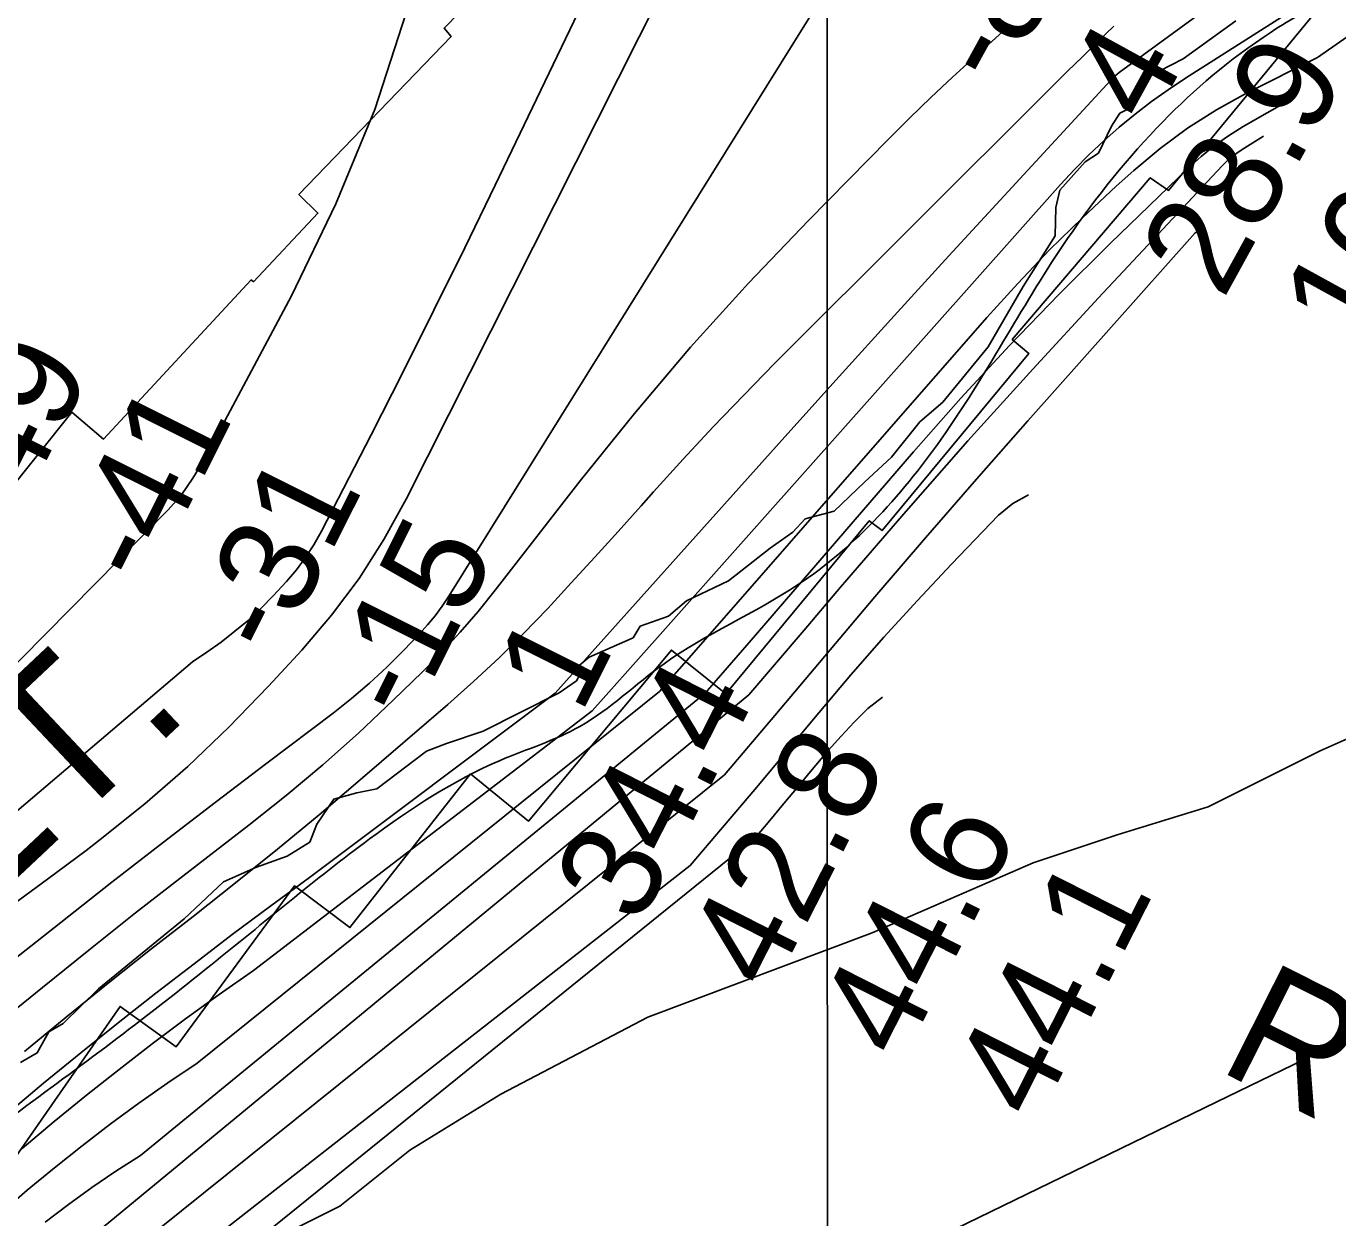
# Model space of a CAD drawing. Extents: x 3271442 to 3309282, y 752266 to 777610.
# Drawn here: x 3290779 to 3291666, y 763821 to 764627 of the extents above; entities that cross this region are included whole.
import ezdxf

# ---------------------------------------------------------------- set-up
doc = ezdxf.new("R2010")
doc.units = 0
for name, color, linetype in [('V-GRID-MAJR', 7, 'Continuous'), ('V-RIVR-EDGE', 7, 'Continuous'), ('V-RIVR-RANG', 7, 'Continuous'), ('V-RIVR-RANG-IDEN', 7, 'Continuous'), ('V-RRAP-FSHR', 7, 'Continuous'), ('V-RRAP-RVMT', 7, 'Continuous'), ('V-RRAP-RVMT-IDEN', 7, 'Continuous'), ('V-SITE-VEGE', 7, 'Continuous'), ('V-TOPO-DPTH', 7, 'Continuous'), ('V-TOPO-MAJR', 7, 'Continuous'), ('V-TOPO-MINR', 7, 'Continuous'), ('V-TOPO-WATR', 7, 'Continuous'), ('V-WETL-SWMP', 7, 'Continuous')]:
    doc.layers.add(name, color=color, linetype=linetype)

msp = doc.modelspace()

# ---------------------------------------------------------------- linework, layer by layer
at = {"layer": 'V-GRID-MAJR'}
msp.add_spline([(3291322.68, 757646.23), (3291320.92, 763704.69), (3291319.16, 769766.62), (3291317.39, 775828.58), (3291317.39, 775832.01)], degree=3, dxfattribs=at)
at = {"layer": 'V-RIVR-EDGE'}
for points in [[(3290975.83, 764087.34), (3290987.17, 764104.26), (3291002.83, 764108.57), (3291016.31, 764111.15), (3291049.84, 764136.71), (3291063.33, 764141.89), (3291088.13, 764150.09), (3291139.48, 764176.04), (3291151.24, 764184.27), (3291153.42, 764187.74), (3291153.01, 764194.7), (3291159.97, 764200.33), (3291189.56, 764213.3), (3291194.37, 764221.11), (3291213.51, 764228.02), (3291225.7, 764238.42), (3291253.99, 764251.83), (3291282.3, 764273.93), (3291297.54, 764284.76), (3291305.82, 764293.86), (3291325.4, 764299.03), (3291345.87, 764318.54), (3291364.17, 764335.45), (3291383.36, 764359.31), (3291399.04, 764372.74), (3291429.56, 764410.05), (3291453.13, 764450.85), (3291474.95, 764485.14), (3291475.43, 764504.26), (3291478.07, 764515.99), (3291495.07, 764535.08), (3291504.21, 764541.14), (3291512.95, 764559.38), (3291518.62, 764568.05), (3291527.33, 764572.38), (3291534.33, 764590.62), (3291545.65, 764596.68), (3291561.31, 764604.9), (3291597.02, 764630.45)], [(3290775.47, 763926.13), (3290786.79, 763932.62), (3290794.65, 763946.95), (3290804.23, 763952.58), (3290828.19, 763975.99), (3290886.12, 764023.23), (3290912.7, 764048.37), (3290934.89, 764058.32), (3290955.78, 764065.65), (3290971.01, 764075.18), (3290975.83, 764087.34)]]:
    msp.add_lwpolyline(points, dxfattribs=at)
at = {"layer": 'V-RRAP-FSHR'}
msp.add_spline([(3289175.29, 762139.24), (3289199.42, 762153.42), (3289238.78, 762167.31), (3289290.78, 762181.41), (3289361.33, 762211.47), (3289422.74, 762245.58), (3289515.55, 762307.77), (3289579.91, 762382.16), (3289624.81, 762451.54), (3289672.32, 762536.12), (3289709.18, 762613.43), (3289742.72, 762696.07), (3289778.16, 762754.9), (3289819.53, 762799.05), (3289911.37, 762921.92), (3289994.15, 763031.19), (3290081.23, 763125.2), (3290188.83, 763225.81), (3290291.39, 763333.07), (3290344.49, 763399.52), (3290388.71, 763467.2), (3290474.09, 763575.32), (3290571.03, 763693.18), (3290669.81, 763810.12), (3290775.65, 763894.02), (3290904.09, 763991.91), (3291011.39, 764077.28), (3291099.77, 764130.44), (3291153.65, 764153.45), (3291210.45, 764195.78), (3291300.74, 764249.03), (3291400.46, 764351.43), (3291483.31, 764483.33), (3291547.71, 764562.33), (3291620.77, 764622.94), (3291661.95, 764638.83), (3291706.23, 764608.33), (3291755.42, 764603.5), (3291805.88, 764628.53)], degree=3, dxfattribs=at)
at = {"layer": 'V-RRAP-RVMT'}
for points in [[(3290932.92, 764453.93), (3290976.46, 764500.57), (3290963.66, 764513.01), (3291066.57, 764620.03), (3291061.78, 764625.46), (3291172.78, 764739.18), (3291176.32, 764736.81), (3291249.55, 764818.41), (3291270.07, 764802), (3291287.72, 764820.62), (3291323.78, 764785.48)], [(3291650.65, 764636.14), (3291551.5, 764515.89), (3291539.14, 764524.42), (3291445.85, 764415.1), (3291457.06, 764405.58), (3291357.89, 764285.82), (3291349.19, 764292.52), (3291252.23, 764175.47), (3291215.48, 764204.98), (3291118.96, 764089.39), (3291079.66, 764121.31), (3290998.12, 764017.4), (3290960.67, 764045.55), (3290880.63, 763936.65), (3290842.78, 763964.05), (3290765.31, 763852.39)], [(3290717.03, 764249.68), (3290810.18, 764365.9), (3290831.59, 764347.68), (3290931.43, 764455.28), (3290932.92, 764453.93)]]:
    msp.add_lwpolyline(points, dxfattribs=at)
at = {"layer": 'V-SITE-VEGE'}
msp.add_lwpolyline([(3290953.49, 763810.05), (3290991.36, 763829), (3291038.69, 763866.9), (3291100.23, 763904.8), (3291199.63, 763956.9), (3291351.09, 764013.75), (3291459.96, 764061.12), (3291516.76, 764080.07), (3291578.29, 764099.02), (3291654.03, 764136.91), (3291696.63, 764155.86), (3291753.43, 764184.28), (3291786.56, 764203.23), (3291838.63, 764231.66), (3291942.77, 764359.56), (3292009.03, 764482.72), (3292037.43, 764534.83), (3292056.37, 764553.78), (3292075.3, 764558.52), (3292094.23, 764553.78), (3292110.55, 764530.56)], dxfattribs=at)
at = {"layer": 'V-TOPO-DPTH'}
for p, q in [((3291652.16, 764605.73), (3291604.26, 764581.54)), ((3291604.26, 764581.54), (3291583.99, 764570.27)), ((3291583.99, 764570.27), (3291564.41, 764557.98)), ((3291564.41, 764557.98), (3291545.87, 764544.17)), ((3291545.87, 764544.17), (3291528.02, 764529.35)), ((3291528.02, 764529.35), (3291516.2, 764518.71)), ((3291516.2, 764518.71), (3291493.37, 764497.41)), ((3291493.37, 764497.41), (3291471.07, 764475.59)), ((3291471.07, 764475.59), (3291449.56, 764452.98)), ((3291449.56, 764452.98), (3291428.58, 764429.85)), ((3291428.58, 764429.85), (3291228.93, 764201.69)), ((3291228.93, 764201.69), (3291207.3, 764177.05)), ((3291207.3, 764177.05), (3290894.79, 763925.72)), ((3290894.79, 763925.72), (3290874.99, 763912.3)), ((3290874.99, 763912.3), (3290855.41, 763898.57)), ((3290855.41, 763898.57), (3290836.16, 763884.38)), ((3290836.16, 763884.38), (3290817.12, 763869.89)), ((3290817.12, 763869.89), (3290798.44, 763854.95)), ((3290798.44, 763854.95), (3290780.02, 763839.71)), ((3290780.02, 763839.71), (3290761.97, 763824.02))]:
    msp.add_line(p, q, dxfattribs=at)
for points in [[(3291010.36, 764934.8), (3291021.84, 764929.2), (3291032.47, 764919.5), (3291083.79, 764838.55), (3291053.88, 764702.86), (3291036.24, 764636.01), (3291015.07, 764570.46), (3290988.6, 764506.87), (3290958.6, 764444.57), (3290899.09, 764332.97), (3290892.01, 764321.22), (3290884.18, 764310.07), (3290875.23, 764299.8), (3290344.55, 763762)], [(3290344.55, 763762), (3290875.23, 764299.8), (3290884.18, 764310.07), (3290892.01, 764321.22), (3290899.09, 764332.97), (3290958.6, 764444.57), (3290988.6, 764506.87), (3291015.07, 764570.46), (3291036.24, 764636.01), (3291053.88, 764702.86), (3291083.79, 764838.55), (3291032.47, 764919.5), (3291021.84, 764929.2), (3291010.36, 764934.8)], [(3292170.41, 764778.02), (3292058.18, 764763.99), (3292000.32, 764756.98), (3291914.4, 764734.18), (3291842.5, 764714.89), (3291758.33, 764679.82), (3291652.16, 764605.73)], [(3290395.89, 763775.62), (3290891.68, 764197), (3290901.45, 764203.66), (3290911.11, 764210.48), (3290920.45, 764217.7), (3290929.49, 764225.27), (3290938.06, 764233.35), (3290946.32, 764241.79), (3290955.19, 764251.41), (3290961.93, 764259.33), (3290968.2, 764267.57), (3290973.78, 764276.3), (3290978.91, 764285.34), (3291012.45, 764350.63), (3291033.82, 764392.65), (3291054.97, 764434.78), (3291075.77, 764477.09), (3291096.34, 764519.5), (3291194.31, 764723.6)], [(3290395.89, 763775.62), (3290891.68, 764197), (3290901.45, 764203.66), (3290911.11, 764210.48), (3290920.45, 764217.7), (3290929.49, 764225.27), (3290938.06, 764233.35), (3290946.32, 764241.79), (3290955.19, 764251.41), (3290961.93, 764259.33), (3290968.2, 764267.57), (3290973.78, 764276.3), (3290978.91, 764285.34), (3291012.45, 764350.63), (3291033.82, 764392.65), (3291054.97, 764434.78), (3291075.77, 764477.09), (3291096.34, 764519.5), (3291194.31, 764723.6)], [(3290766.17, 763891.28), (3290791.11, 763912.08), (3290816.21, 763932.68), (3290841.54, 763953), (3290867.04, 763973.12), (3290892.74, 763992.97), (3290918.58, 764012.64), (3290944.61, 764032.06), (3290970.78, 764051.3), (3291136.94, 764175.98), (3291140.76, 764180.2), (3291144.56, 764184.43), (3291292.08, 764349.12), (3291328.95, 764390.1), (3291365.94, 764430.97), (3291403.1, 764471.68), (3291440.38, 764512.28), (3291512.51, 764590.48), (3291513.86, 764591.86), (3291515.25, 764593.17), (3291516.71, 764594.41), (3291518.23, 764595.59), (3291637.35, 764682.8), (3291677.84, 764713.27)], [(3290766.17, 763891.28), (3290791.11, 763912.08), (3290816.21, 763932.68), (3290841.54, 763953), (3290867.04, 763973.12), (3290892.74, 763992.97), (3290918.58, 764012.64), (3290944.61, 764032.06), (3290970.78, 764051.3), (3291136.94, 764175.98), (3291140.76, 764180.2), (3291144.56, 764184.43), (3291292.08, 764349.12), (3291328.95, 764390.1), (3291365.94, 764430.97), (3291403.1, 764471.68), (3291440.38, 764512.28), (3291512.51, 764590.48), (3291513.86, 764591.86), (3291515.25, 764593.17), (3291516.71, 764594.41), (3291518.23, 764595.59), (3291637.35, 764682.8), (3291677.84, 764713.27)], [(3291236.59, 764705.39), (3291036.21, 764306.96), (3291021.04, 764279.72), (3291004.44, 764253.46), (3290985.71, 764228.69), (3290965.54, 764204.9), (3290943.14, 764180.63), (3290916.27, 764152.97), (3290888.51, 764126.3), (3290859.4, 764101.1), (3290829.39, 764076.88), (3290819.85, 764069.58), (3290793.75, 764050.02), (3290767.39, 764030.83)], [(3291236.59, 764705.39), (3291036.21, 764306.96), (3291021.04, 764279.72), (3291004.44, 764253.46), (3290985.71, 764228.69), (3290965.54, 764204.9), (3290943.14, 764180.63), (3290916.27, 764152.97), (3290888.51, 764126.3), (3290859.4, 764101.1), (3290829.39, 764076.88), (3290819.85, 764069.58), (3290793.75, 764050.02), (3290767.39, 764030.83)], [(3290662.8, 763873.58), (3290790.23, 763976.84), (3290821.69, 764002.13), (3290853.3, 764027.24), (3290885.1, 764052.1), (3290917.05, 764076.79), (3290929.81, 764086.56), (3290955.09, 764106.67), (3290979.87, 764127.35), (3291003.9, 764148.92), (3291027.42, 764171.06), (3291047.22, 764190.38), (3291060.18, 764203.56), (3291072.75, 764217.07), (3291084.76, 764231.09), (3291096.39, 764245.45), (3291153.76, 764319.36), (3291190.51, 764365.01), (3291228.29, 764409.75), (3291267.65, 764453.11), (3291308.04, 764495.57), (3291362.16, 764550.47), (3291376.4, 764564.66), (3291390.81, 764578.67), (3291405.47, 764592.42), (3291420.3, 764605.99), (3291436.98, 764620.99), (3291443.54, 764626.99)], [(3291443.54, 764626.99), (3291436.98, 764620.99), (3291420.3, 764605.99), (3291405.47, 764592.42), (3291390.81, 764578.67), (3291376.4, 764564.66), (3291362.16, 764550.47), (3291308.04, 764495.57), (3291267.65, 764453.11), (3291228.29, 764409.75), (3291190.51, 764365.01), (3291153.76, 764319.36), (3291096.39, 764245.45), (3291084.76, 764231.09), (3291072.75, 764217.07), (3291060.18, 764203.56), (3291047.22, 764190.38), (3291027.42, 764171.06), (3291003.9, 764148.92), (3290979.87, 764127.35), (3290955.09, 764106.67), (3290929.81, 764086.56), (3290917.05, 764076.79), (3290885.1, 764052.1), (3290853.3, 764027.24), (3290821.69, 764002.13), (3290790.23, 763976.84), (3290662.8, 763873.58)]]:
    msp.add_lwpolyline(points, dxfattribs=at)
at = {"layer": 'V-TOPO-MAJR'}
for p, q in [((3291456.39, 764360.09), (3291569.54, 764487.05)), ((3291569.54, 764487.05), (3291571.67, 764488.34)), ((3291571.67, 764488.34), (3291574.05, 764489.03)), ((3291421.68, 764320.65), (3291456.39, 764360.09)), ((3291387.2, 764281.02), (3291421.68, 764320.65)), ((3291353.05, 764241.1), (3291387.2, 764281.02)), ((3291319.13, 764200.98), (3291353.05, 764241.1)), ((3291285.29, 764160.79), (3291319.13, 764200.98)), ((3291251.34, 764120.69), (3291285.29, 764160.79)), ((3290769.62, 763733.9), (3291251.34, 764120.69))]:
    msp.add_line(p, q, dxfattribs=at)
at = {"layer": 'V-TOPO-MINR'}
for p, q in [((3291562.94, 764591.66), (3291677.26, 764664.47)), ((3291604.26, 764581.54), (3291652.16, 764605.73)), ((3291652.16, 764605.73), (3291652.16, 764605.73)), ((3291551.35, 764583.94), (3291562.94, 764591.66)), ((3291539.99, 764575.93), (3291551.35, 764583.94)), ((3291583.99, 764570.27), (3291604.26, 764581.54)), ((3291528.96, 764567.46), (3291539.99, 764575.93)), ((3291602, 764559.03), (3291634.4, 764577.65)), ((3291634.4, 764577.65), (3291634.4, 764577.65)), ((3291518.16, 764558.69), (3291528.96, 764567.46)), ((3291564.41, 764557.98), (3291583.99, 764570.27)), ((3291507.73, 764549.48), (3291518.16, 764558.69)), ((3291545.87, 764544.17), (3291564.41, 764557.98)), ((3291592.09, 764552.83), (3291602, 764559.03)), ((3291497.57, 764539.99), (3291507.73, 764549.48)), ((3291573.47, 764538.81), (3291582.52, 764546.17)), ((3291582.52, 764546.17), (3291592.09, 764552.83)), ((3291601.17, 764543.51), (3291615.7, 764552.52)), ((3291615.7, 764552.52), (3291615.7, 764552.52)), ((3291487.83, 764530.07), (3291497.57, 764539.99)), ((3291528.02, 764529.35), (3291545.87, 764544.17)), ((3291564.77, 764531), (3291573.47, 764538.81)), ((3291590.87, 764535.58), (3291594.11, 764538.46)), ((3291594.11, 764538.46), (3291597.57, 764541.08)), ((3291597.57, 764541.08), (3291601.17, 764543.51)), ((3291478.37, 764519.87), (3291487.83, 764530.07)), ((3291504.21, 764443.18), (3291587.78, 764532.53)), ((3291512, 764479.91), (3291564.77, 764531)), ((3291516.2, 764518.71), (3291528.02, 764529.35)), ((3291587.78, 764532.53), (3291590.87, 764535.58)), ((3291187.91, 764193.1), (3291478.37, 764519.87)), ((3291493.37, 764497.41), (3291516.2, 764518.71)), ((3291471.07, 764475.59), (3291493.37, 764497.41)), ((3291449.56, 764452.98), (3291471.07, 764475.59)), ((3291477.65, 764445.75), (3291512, 764479.91)), ((3291428.58, 764429.85), (3291449.56, 764452.98)), ((3291443.95, 764411), (3291477.65, 764445.75)), ((3291459.8, 764395), (3291504.21, 764443.18)), ((3291228.93, 764201.69), (3291428.58, 764429.85)), ((3291411.19, 764375.34), (3291443.95, 764411)), ((3291415.85, 764346.4), (3291459.8, 764395)), ((3291379.07, 764339.08), (3291411.19, 764375.34)), ((3291372.6, 764297.18), (3291415.85, 764346.4)), ((3291267.97, 764210.17), (3291379.07, 764339.08)), ((3291446.31, 764304.05), (3291456.95, 764310.05)), ((3291456.95, 764310.05), (3291456.95, 764310.05)), ((3291329.82, 764247.55), (3291372.6, 764297.18)), ((3291436.45, 764296.14), (3291446.31, 764304.05)), ((3291404.81, 764263.14), (3291436.45, 764296.14)), ((3291381.74, 764238.55), (3291404.81, 764263.14)), ((3291305.18, 764218.55), (3291329.82, 764247.55)), ((3291359.02, 764213.64), (3291381.74, 764238.55)), ((3291267.76, 764174.68), (3291305.18, 764218.55)), ((3291238.21, 764175.79), (3291267.97, 764210.17)), ((3291336.84, 764188.25), (3291359.02, 764213.64)), ((3291207.3, 764177.05), (3291228.93, 764201.69)), ((3291174.89, 764178.51), (3291187.91, 764193.1)), ((3291315.03, 764162.53), (3291336.84, 764188.25)), ((3290804.88, 763793.18), (3291267.76, 764174.68)), ((3290856.48, 763863.33), (3291238.21, 764175.79)), ((3290894.79, 763925.72), (3291207.3, 764177.05)), ((3291161.84, 764163.95), (3291174.89, 764178.51)), ((3291348.29, 764165.62), (3291358.25, 764173.16)), ((3290932.89, 763988.38), (3291161.84, 764163.95)), ((3291339.1, 764156.36), (3291348.29, 764165.62)), ((3291293.44, 764136.61), (3291315.03, 764162.53)), ((3291330.13, 764146.91), (3291339.1, 764156.36)), ((3291321.47, 764137.16), (3291330.13, 764146.91)), ((3291271.78, 764110.75), (3291293.44, 764136.61)), ((3291313.02, 764127.22), (3291321.47, 764137.16)), ((3291301.05, 764112.7), (3291310.58, 764124.26)), ((3291310.58, 764124.26), (3291313.02, 764127.22)), ((3291250.02, 764084.97), (3291271.78, 764110.75)), ((3291291.49, 764101.17), (3291301.05, 764112.7)), ((3291281.9, 764089.68), (3291291.49, 764101.17)), ((3291228.2, 764059.25), (3291250.02, 764084.97)), ((3291272.28, 764078.2), (3291281.9, 764089.68)), ((3290701.5, 763617.45), (3291272.28, 764078.2)), ((3290740.2, 763678.16), (3291228.2, 764059.25)), ((3290909.86, 763972.1), (3290932.89, 763988.38)), ((3290887.02, 763955.57), (3290909.86, 763972.1)), ((3290864.46, 763938.66), (3290887.02, 763955.57)), ((3290842.08, 763921.51), (3290864.46, 763938.66)), ((3290874.99, 763912.3), (3290894.79, 763925.72)), ((3290820.01, 763903.96), (3290842.08, 763921.51)), ((3290855.41, 763898.57), (3290874.99, 763912.3)), ((3290798.15, 763886.14), (3290820.01, 763903.96)), ((3290836.16, 763884.38), (3290855.41, 763898.57)), ((3290776.63, 763867.93), (3290798.15, 763886.14)), ((3290817.12, 763869.89), (3290836.16, 763884.38)), ((3290798.44, 763854.95), (3290817.12, 763869.89)), ((3290840, 763852.65), (3290856.48, 763863.33)), ((3290780.02, 763839.71), (3290798.44, 763854.95)), ((3290823.74, 763841.63), (3290840, 763852.65)), ((3290761.97, 763824.02), (3290780.02, 763839.71)), ((3290807.84, 763830.12), (3290823.74, 763841.63)), ((3290792.16, 763818.28), (3290807.84, 763830.12))]:
    msp.add_line(p, q, dxfattribs=at)
for points in [[(3290344.55, 763762), (3290875.23, 764299.8), (3290884.18, 764310.07), (3290892.01, 764321.22), (3290899.09, 764332.97), (3290958.6, 764444.57), (3290988.6, 764506.87), (3291015.07, 764570.46), (3291036.24, 764636.01), (3291053.88, 764702.86), (3291083.79, 764838.55), (3291032.47, 764919.5), (3291021.84, 764929.2), (3291010.36, 764934.8), (3290997.6, 764934.23), (3290983.99, 764929.56), (3290479.38, 764661.65)], [(3291652.16, 764605.73), (3291758.33, 764679.82), (3291842.5, 764714.89), (3291914.4, 764734.18), (3292000.32, 764756.98), (3292058.18, 764763.99), (3292170.41, 764778.02)], [(3290395.89, 763775.62), (3290891.68, 764197), (3290901.45, 764203.66), (3290911.11, 764210.48), (3290920.45, 764217.7), (3290929.49, 764225.27), (3290938.06, 764233.35), (3290946.32, 764241.79), (3290955.19, 764251.41), (3290961.93, 764259.33), (3290968.2, 764267.57), (3290973.78, 764276.3), (3290978.91, 764285.34), (3291012.45, 764350.63), (3291033.82, 764392.65), (3291054.97, 764434.78), (3291075.77, 764477.09), (3291096.34, 764519.5), (3291194.31, 764723.6)], [(3290767.39, 764030.83), (3290793.75, 764050.02), (3290819.85, 764069.58), (3290829.39, 764076.88), (3290859.4, 764101.1), (3290888.51, 764126.3), (3290916.27, 764152.97), (3290943.14, 764180.63), (3290965.54, 764204.9), (3290985.71, 764228.69), (3291004.44, 764253.46), (3291021.04, 764279.72), (3291036.21, 764306.96), (3291236.59, 764705.39)], [(3290742.83, 763973.69), (3290802.64, 764020.91), (3290837.28, 764048.09), (3290872.03, 764075.12), (3290906.95, 764101.93), (3290941.99, 764128.59), (3290986.78, 764162.45), (3290999.26, 764172.35), (3291011.39, 764182.64), (3291023.03, 764193.48), (3291034.33, 764204.71), (3291045.18, 764216), (3291050.61, 764222.02), (3291055.77, 764228.24), (3291060.53, 764234.78), (3291065.03, 764241.52), (3291345.56, 764692)], [(3290662.8, 763873.58), (3290790.23, 763976.84), (3290821.69, 764002.13), (3290853.3, 764027.24), (3290885.1, 764052.1), (3290917.05, 764076.79), (3290929.81, 764086.56), (3290955.09, 764106.67), (3290979.87, 764127.35), (3291003.9, 764148.92), (3291027.42, 764171.06), (3291047.22, 764190.38), (3291060.18, 764203.56), (3291072.75, 764217.07), (3291084.76, 764231.09), (3291096.39, 764245.45), (3291153.76, 764319.36), (3291190.51, 764365.01), (3291228.29, 764409.75), (3291267.65, 764453.11), (3291308.04, 764495.57), (3291362.16, 764550.47), (3291376.4, 764564.66), (3291390.81, 764578.67), (3291405.47, 764592.42), (3291420.3, 764605.99), (3291436.98, 764620.99), (3291443.54, 764626.99)], [(3290778.08, 763933.69), (3290806.32, 763956.84), (3290834.7, 763979.8), (3290863.31, 764002.48), (3290892.07, 764024.97), (3290920.76, 764047.54), (3290949.21, 764070.41), (3290977.3, 764093.72), (3291005.15, 764117.31), (3291064.25, 764168.18), (3291081.78, 764183.78), (3291098.94, 764199.75), (3291115.57, 764216.29), (3291131.84, 764233.19), (3291147.78, 764250.44), (3291163.64, 764267.75), (3291179.39, 764285.17), (3291195.06, 764302.66), (3291203.45, 764312.1), (3291223.46, 764334.18), (3291243.71, 764356.02), (3291264.35, 764377.5), (3291285.24, 764398.74), (3291472.58, 764585.84), (3291483, 764596.18), (3291493.46, 764606.47), (3291503.99, 764616.69), (3291514.56, 764626.87)]]:
    msp.add_lwpolyline(points, dxfattribs=at)
at = {"layer": 'V-TOPO-WATR'}
msp.add_lwpolyline([(3290766.17, 763891.28), (3290791.11, 763912.08), (3290816.21, 763932.68), (3290841.54, 763953), (3290867.04, 763973.12), (3290892.74, 763992.97), (3290918.58, 764012.64), (3290944.61, 764032.06), (3290970.78, 764051.3), (3291136.94, 764175.98), (3291140.76, 764180.2), (3291144.56, 764184.43), (3291292.08, 764349.12), (3291328.95, 764390.1), (3291365.94, 764430.97), (3291403.1, 764471.68), (3291440.38, 764512.28), (3291512.51, 764590.48), (3291513.86, 764591.86), (3291515.25, 764593.17), (3291516.71, 764594.41), (3291518.23, 764595.59), (3291637.35, 764682.8), (3291677.84, 764713.27)], dxfattribs=at)
at = {"layer": 'V-WETL-SWMP'}
for p, q in [((3291657.66, 763935.11), (3291711.29, 763961)), ((3291591.56, 763903.06), (3291657.66, 763935.11)), ((3291383.29, 763801.97), (3291591.56, 763903.06))]:
    msp.add_line(p, q, dxfattribs=at)

# ---------------------------------------------------------------- texts
at = {"layer": 'V-RIVR-RANG'}
for s, rotation, p in [('-8', 61.20269, (3291438.29, 764583.56)), ('4', 61.20269, (3291538.89, 764558.98)), ('28.9', 61.20269, (3291588.29, 764441.25)), ('10.0', 61.20269, (3291683.42, 764406.73)), ('-49', 63.40317, (3290765.93, 764278.89)), ('-41', 63.40317, (3290861.38, 764246.16)), ('-31', 63.40317, (3290949.04, 764197.87)), ('-15', 63.40317, (3291039.17, 764154.53)), ('1', 63.40317, (3291154.1, 764160.72)), ('34.4', 63.11833, (3291193.68, 764017.72)), ('42.8', 63.11833, (3291282.99, 763972.73)), ('44.6', 63.11833, (3291371.46, 763926.09)), ('44.1', 63.11833, (3291462.67, 763884.87))]:
    msp.add_text(s, height=67, rotation=rotation, dxfattribs=at).set_placement(p)
at = {"layer": 'V-RIVR-RANG-IDEN'}
msp.add_text('R-250.15', height=83, rotation=333.26144, dxfattribs=at).set_placement((3291583.36, 763921.74))
at = {"layer": 'V-RRAP-RVMT-IDEN'}
msp.add_text('REVET.', height=100, rotation=43.29051, dxfattribs=at).set_placement((3290540.4, 763831.47))

doc.saveas('drawing.dxf')
